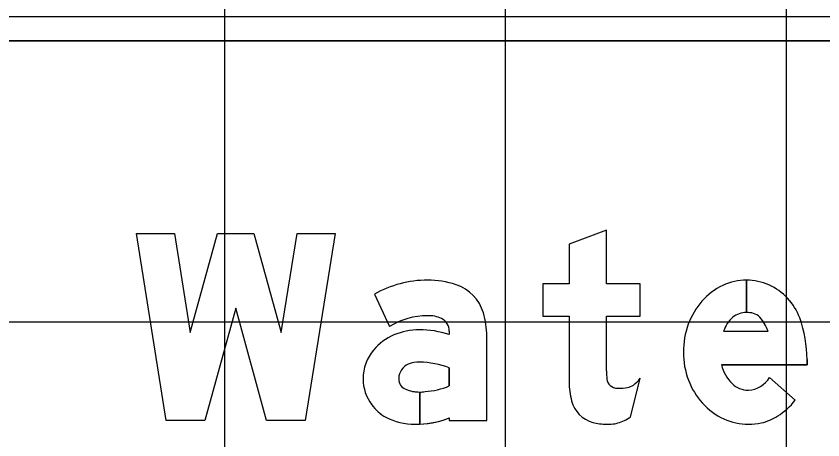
# Model space of a CAD drawing. Extents: x 1797809 to 2198143, y 249608 to 1237864.
# Drawn here: x 2197031.22 to 2197036.96, y 1237271.2 to 1237274.22 of the extents above; entities that cross this region are included whole.
import ezdxf

# ---------------------------------------------------------------- set-up
doc = ezdxf.new("R2010")
doc.units = 0
for name, color, linetype in [('GSBWFILL', 7, 'Continuous'), ('GSCOLORFILL', 7, 'Continuous'), ('GSOUTLINE', 7, 'Continuous'), ('GSSHT', 7, 'Continuous')]:
    doc.layers.add(name, color=color, linetype=linetype)

msp = doc.modelspace()

# ---------------------------------------------------------------- linework, layer by layer
at = {"layer": 'GSBWFILL'}
for p, q in [((2197036.4213, 1237272.342), (2197036.4213, 1237272.112)), ((2197036.4213, 1237272.112), (2197036.4213, 1237272.342)), ((2197036.2586, 1237271.9784), (2197036.5745, 1237271.9784)), ((2197035.595, 1237271.3668), (2197035.6652, 1237271.6429)), ((2197036.5851, 1237271.6481), (2197036.7676, 1237271.4865))]:
    msp.add_line(p, q, dxfattribs=at)
msp.add_lwpolyline([(2197032.7852, 1237272.142), (2197032.5652, 1237271.342), (2197032.2907, 1237271.342), (2197032.0786, 1237272.6754), (2197032.3486, 1237272.6754), (2197032.461, 1237271.9687), (2197032.6553, 1237272.6754), (2197032.9151, 1237272.6754), (2197033.1095, 1237271.9687), (2197033.2219, 1237272.6754), (2197033.4919, 1237272.6754), (2197033.2798, 1237271.342), (2197033.0052, 1237271.342)], close=True, dxfattribs=at)
for points in [[(2197035.4252, 1237271.6954), (2197035.4252, 1237272.0854), (2197035.6652, 1237272.0854), (2197035.6652, 1237272.3154), (2197035.4252, 1237272.3154), (2197035.4252, 1237272.6987), (2197035.1586, 1237272.5976), (2197035.1586, 1237272.3154), (2197034.9719, 1237272.3154), (2197034.9719, 1237272.0854), (2197035.1586, 1237272.0854), (2197035.1586, 1237271.6148)], [(2197033.7721, 1237272.2419), (2197033.8792, 1237272.0108)], [(2197034.3052, 1237271.9783), (2197034.3052, 1237271.9537)], [(2197034.3052, 1237271.3607), (2197034.3052, 1237271.342), (2197034.5719, 1237271.342), (2197034.5719, 1237271.9437)], [(2197036.8519, 1237271.7764), (2197036.8519, 1237271.7384), (2197036.2434, 1237271.7384)], [(2197034.3052, 1237271.7177), (2197034.3052, 1237271.5881)], [(2197034.0953, 1237271.3162), (2197034.0953, 1237271.545)], [(2197034.0953, 1237271.545), (2197034.0953, 1237271.3162)]]:
    msp.add_lwpolyline(points, dxfattribs=at)
for centre, major_axis, ratio, start_param, end_param in [((2197034.1504, 1237271.5778), (0, 0.7643), 0.999998, 0, 0.517719), ((2197034.1504, 1237271.6894), (0, 0.6527), 0.999998, 5.96613, 6.283185), ((2197036.4213, 1237271.9471), (0, 0.3949), 0.999995, 0, 0.44196), ((2197036.4213, 1237271.9471), (0, 0.3949), 0.999995, 5.868518, 6.283016), ((2197034.2603, 1237272.0245), (0, 0.3), 0.999998, 4.997165, 5.96613), ((2197036.4484, 1237271.8898), (0, 0.4583), 0.999995, 0.44196, 0.851746), ((2197036.4113, 1237271.9314), (0, 0.4133), 0.999995, 5.061282, 5.861635), ((2197036.4907, 1237271.8528), (0, 0.5146), 0.999995, 0.851746, 1.222943), ((2197034.1504, 1237271.5778), (0, 0.5109), 0.999998, 0, 0.559495), ((2197034.1599, 1237271.8869), (0, 0.202), 0.999998, 5.822746, 6.330435), ((2197033.9843, 1237271.9437), (0, 0.5876), 0.999998, 4.712389, 4.997165), ((2197036.4213, 1237271.9575), (0, 0.1546), 0.999995, 0, 0.684319), ((2197036.4213, 1237271.9328), (0, 0.1792), 0.999995, 6.008019, 6.282813), ((2197036.4428, 1237272.0091), (0, 0.1), 0.999995, 5.468651, 6.008019), ((2197034.2052, 1237271.9783), (0, 0.1), 0.999998, 4.712389, 5.822746), ((2197036.459, 1237271.9174), (0, 0.2095), 0.999995, 0.703138, 1.275447), ((2197036.3235, 1237271.8966), (0, 0.2639), 0.999995, 5.027692, 5.468651), ((2197035.9852, 1237271.7764), (0, 0.8667), 0.999995, 4.712389, 5.061282), ((2197034.0914, 1237271.5314), (0, 0.4572), 0.999998, 0, 0.404512), ((2197034.0914, 1237271.3155), (0, 0.6732), 0.999998, 5.959871, 6.283185), ((2197036.557, 1237271.8287), (0, 0.5851), 0.999995, 1.222943, 1.570796), ((2197034.0601, 1237271.5994), (0, 0.3823), 0.999998, 0.399285, 0.87593), ((2197034.013, 1237271.6386), (0, 0.3211), 0.999998, 0.87593, 1.570796), ((2197036.5395, 1237271.8287), (0, 0.5676), 0.999995, 1.570796, 1.928626), ((2197034.0901, 1237271.566), (0, 0.1928), 0.999998, 6.259455, 6.691732), ((2197034.0761, 1237271.1034), (0, 0.6556), 0.999998, 5.926185, 6.254823), ((2197034.0586, 1237271.6389), (0, 0.1133), 0.999998, 0.408547, 1.530785), ((2197037.0945, 1237271.6954), (0, 1.6693), 0.999994, 1.570796, 1.606005), ((2197036.4996, 1237271.795), (0, 0.2623), 0.999995, 1.788032, 2.378697), ((2197033.9988, 1237271.6386), (0, 0.3069), 0.999998, 1.570796, 2.21394), ((2197034.066, 1237271.6386), (0, 0.1207), 0.999998, 1.530785, 1.570796), ((2197034.0252, 1237271.6386), (0, 0.08), 0.999998, 1.570796, 2.757027), ((2197035.5018, 1237271.6496), (0, 0.0767), 0.999994, 1.74085, 2.407828), ((2197035.4897, 1237271.7737), (0, 0.2189), 0.999994, 3.756278, 4.071638), ((2197036.4886, 1237271.8097), (0, 0.5133), 0.999995, 1.928626, 2.305123), ((2197036.4223, 1237271.7487), (0, 0.1914), 0.999995, 3.209537, 4.158837), ((2197034.0797, 1237272.1617), (0, 0.6163), 0.999998, 3.228562, 3.516221), ((2197035.676, 1237271.6148), (0, 0.5174), 0.999994, 1.570796, 1.830698), ((2197035.5042, 1237271.6523), (0, 0.0803), 0.999994, 2.407828, 3.141593), ((2197035.5042, 1237271.9931), (0, 0.4211), 0.999994, 3.141593, 3.310762), ((2197035.5583, 1237271.6766), (0, 0.1), 0.999994, 3.310762, 3.756278), ((2197036.4376, 1237271.7313), (0, 0.1735), 0.999995, 2.383204, 3.128268), ((2197034.0953, 1237271.8117), (0, 0.2667), 0.999998, 2.757027, 3.141593), ((2197034.0953, 1237271.8117), (0, 0.2667), 0.999998, 3.141843, 3.28451), ((2197035.3853, 1237271.5375), (0, 0.2167), 0.999994, 1.830698, 2.869526), ((2197036.4562, 1237271.7804), (0, 0.4695), 0.999995, 2.305123, 2.711411), ((2197036.3768, 1237271.7927), (0, 0.4966), 0.999995, 3.710413, 4.047817), ((2197034.0261, 1237271.6591), (0, 0.341), 0.999998, 2.21394, 2.611125), ((2197034.061, 1237271.7742), (0, 0.4588), 0.999998, 2.672443, 3.141593), ((2197034.061, 1237271.9959), (0, 0.6806), 0.999998, 3.192057, 3.508644), ((2197035.4167, 1237271.6291), (0, 0.3172), 0.999994, 3.427755, 3.738844), ((2197036.4353, 1237271.7349), (0, 0.4195), 0.999995, 2.711411, 3.141593), ((2197036.4467, 1237271.6833), (0, 0.3667), 0.999995, 3.35931, 3.710413), ((2197034.061, 1237271.9959), (0, 0.6806), 0.999998, 3.141593, 3.191959), ((2197035.4252, 1237271.6805), (0, 0.3651), 0.999994, 2.869526, 3.141593), ((2197035.4252, 1237271.8412), (0, 0.5258), 0.999994, 3.141593, 3.205734), ((2197035.445, 1237271.5327), (0, 0.2167), 0.999994, 3.205734, 3.427755), ((2197036.4353, 1237271.7349), (0, 0.4195), 0.999995, 3.141593, 3.35931)]:
    msp.add_ellipse(centre, major_axis=major_axis, ratio=ratio, start_param=start_param, end_param=end_param, dxfattribs=at)
at = {"layer": 'GSCOLORFILL'}
for p, q in [((2197046.6981, 1237274.217), (2197026.6981, 1237274.217)), ((2197026.6981, 1237274.0504), (2197046.6981, 1237274.0504)), ((2197036.4213, 1237272.342), (2197036.4213, 1237272.112)), ((2197036.4213, 1237272.112), (2197036.4213, 1237272.342)), ((2197036.2586, 1237271.9784), (2197036.5745, 1237271.9784)), ((2197035.595, 1237271.3668), (2197035.6652, 1237271.6429)), ((2197036.5851, 1237271.6481), (2197036.7676, 1237271.4865))]:
    msp.add_line(p, q, dxfattribs=at)
msp.add_lwpolyline([(2197032.7852, 1237272.142), (2197032.5652, 1237271.342), (2197032.2907, 1237271.342), (2197032.0786, 1237272.6754), (2197032.3486, 1237272.6754), (2197032.461, 1237271.9687), (2197032.6553, 1237272.6754), (2197032.9151, 1237272.6754), (2197033.1095, 1237271.9687), (2197033.2219, 1237272.6754), (2197033.4919, 1237272.6754), (2197033.2798, 1237271.342), (2197033.0052, 1237271.342)], close=True, dxfattribs=at)
for points in [[(2197035.4252, 1237271.6954), (2197035.4252, 1237272.0854), (2197035.6652, 1237272.0854), (2197035.6652, 1237272.3154), (2197035.4252, 1237272.3154), (2197035.4252, 1237272.6987), (2197035.1586, 1237272.5976), (2197035.1586, 1237272.3154), (2197034.9719, 1237272.3154), (2197034.9719, 1237272.0854), (2197035.1586, 1237272.0854), (2197035.1586, 1237271.6148)], [(2197033.7721, 1237272.2419), (2197033.8792, 1237272.0108)], [(2197034.3052, 1237271.9783), (2197034.3052, 1237271.9537)], [(2197034.3052, 1237271.3607), (2197034.3052, 1237271.342), (2197034.5719, 1237271.342), (2197034.5719, 1237271.9437)], [(2197036.8519, 1237271.7764), (2197036.8519, 1237271.7384), (2197036.2434, 1237271.7384)], [(2197034.3052, 1237271.7177), (2197034.3052, 1237271.5881)], [(2197034.0953, 1237271.3162), (2197034.0953, 1237271.545)], [(2197034.0953, 1237271.545), (2197034.0953, 1237271.3162)]]:
    msp.add_lwpolyline(points, dxfattribs=at)
for centre, major_axis, ratio, start_param, end_param in [((2197034.1504, 1237271.5778), (0, 0.7643), 0.999998, 0, 0.517719), ((2197034.1504, 1237271.6894), (0, 0.6527), 0.999998, 5.96613, 6.283185), ((2197036.4213, 1237271.9471), (0, 0.3949), 0.999995, 0, 0.44196), ((2197036.4213, 1237271.9471), (0, 0.3949), 0.999995, 5.868518, 6.283016), ((2197034.2603, 1237272.0245), (0, 0.3), 0.999998, 4.997165, 5.96613), ((2197036.4484, 1237271.8898), (0, 0.4583), 0.999995, 0.44196, 0.851746), ((2197036.4113, 1237271.9314), (0, 0.4133), 0.999995, 5.061282, 5.861635), ((2197036.4907, 1237271.8528), (0, 0.5146), 0.999995, 0.851746, 1.222943), ((2197034.1504, 1237271.5778), (0, 0.5109), 0.999998, 0, 0.559495), ((2197034.1599, 1237271.8869), (0, 0.202), 0.999998, 5.822746, 6.330435), ((2197033.9843, 1237271.9437), (0, 0.5876), 0.999998, 4.712389, 4.997165), ((2197036.4213, 1237271.9575), (0, 0.1546), 0.999995, 0, 0.684319), ((2197036.4213, 1237271.9328), (0, 0.1792), 0.999995, 6.008019, 6.282813), ((2197036.4428, 1237272.0091), (0, 0.1), 0.999995, 5.468651, 6.008019), ((2197034.2052, 1237271.9783), (0, 0.1), 0.999998, 4.712389, 5.822746), ((2197036.459, 1237271.9174), (0, 0.2095), 0.999995, 0.703138, 1.275447), ((2197036.3235, 1237271.8966), (0, 0.2639), 0.999995, 5.027692, 5.468651), ((2197035.9852, 1237271.7764), (0, 0.8667), 0.999995, 4.712389, 5.061282), ((2197034.0914, 1237271.5314), (0, 0.4572), 0.999998, 0, 0.404512), ((2197034.0914, 1237271.3155), (0, 0.6732), 0.999998, 5.959871, 6.283185), ((2197036.557, 1237271.8287), (0, 0.5851), 0.999995, 1.222943, 1.570796), ((2197034.0601, 1237271.5994), (0, 0.3823), 0.999998, 0.399285, 0.87593), ((2197034.013, 1237271.6386), (0, 0.3211), 0.999998, 0.87593, 1.570796), ((2197036.5395, 1237271.8287), (0, 0.5676), 0.999995, 1.570796, 1.928626), ((2197034.0901, 1237271.566), (0, 0.1928), 0.999998, 6.259455, 6.691732), ((2197034.0761, 1237271.1034), (0, 0.6556), 0.999998, 5.926185, 6.254823), ((2197034.0586, 1237271.6389), (0, 0.1133), 0.999998, 0.408547, 1.530785), ((2197037.0945, 1237271.6954), (0, 1.6693), 0.999994, 1.570796, 1.606005), ((2197036.4996, 1237271.795), (0, 0.2623), 0.999995, 1.788032, 2.378697), ((2197033.9988, 1237271.6386), (0, 0.3069), 0.999998, 1.570796, 2.21394), ((2197034.066, 1237271.6386), (0, 0.1207), 0.999998, 1.530785, 1.570796), ((2197034.0252, 1237271.6386), (0, 0.08), 0.999998, 1.570796, 2.757027), ((2197035.5018, 1237271.6496), (0, 0.0767), 0.999994, 1.74085, 2.407828), ((2197035.4897, 1237271.7737), (0, 0.2189), 0.999994, 3.756278, 4.071638), ((2197036.4886, 1237271.8097), (0, 0.5133), 0.999995, 1.928626, 2.305123), ((2197036.4223, 1237271.7487), (0, 0.1914), 0.999995, 3.209537, 4.158837), ((2197034.0797, 1237272.1617), (0, 0.6163), 0.999998, 3.228562, 3.516221), ((2197035.676, 1237271.6148), (0, 0.5174), 0.999994, 1.570796, 1.830698), ((2197035.5042, 1237271.6523), (0, 0.0803), 0.999994, 2.407828, 3.141593), ((2197035.5042, 1237271.9931), (0, 0.4211), 0.999994, 3.141593, 3.310762), ((2197035.5583, 1237271.6766), (0, 0.1), 0.999994, 3.310762, 3.756278), ((2197036.4376, 1237271.7313), (0, 0.1735), 0.999995, 2.383204, 3.128268), ((2197034.0953, 1237271.8117), (0, 0.2667), 0.999998, 2.757027, 3.141593), ((2197034.0953, 1237271.8117), (0, 0.2667), 0.999998, 3.141843, 3.28451), ((2197035.3853, 1237271.5375), (0, 0.2167), 0.999994, 1.830698, 2.869526), ((2197036.4562, 1237271.7804), (0, 0.4695), 0.999995, 2.305123, 2.711411), ((2197036.3768, 1237271.7927), (0, 0.4966), 0.999995, 3.710413, 4.047817), ((2197034.0261, 1237271.6591), (0, 0.341), 0.999998, 2.21394, 2.611125), ((2197034.061, 1237271.7742), (0, 0.4588), 0.999998, 2.672443, 3.141593), ((2197034.061, 1237271.9959), (0, 0.6806), 0.999998, 3.192057, 3.508644), ((2197035.4167, 1237271.6291), (0, 0.3172), 0.999994, 3.427755, 3.738844), ((2197036.4353, 1237271.7349), (0, 0.4195), 0.999995, 2.711411, 3.141593), ((2197036.4467, 1237271.6833), (0, 0.3667), 0.999995, 3.35931, 3.710413), ((2197034.061, 1237271.9959), (0, 0.6806), 0.999998, 3.141593, 3.191959), ((2197035.4252, 1237271.6805), (0, 0.3651), 0.999994, 2.869526, 3.141593), ((2197035.4252, 1237271.8412), (0, 0.5258), 0.999994, 3.141593, 3.205734), ((2197035.445, 1237271.5327), (0, 0.2167), 0.999994, 3.205734, 3.427755), ((2197036.4353, 1237271.7349), (0, 0.4195), 0.999995, 3.141593, 3.35931)]:
    msp.add_ellipse(centre, major_axis=major_axis, ratio=ratio, start_param=start_param, end_param=end_param, dxfattribs=at)
at = {"layer": 'GSOUTLINE'}
for p, q in [((2197036.2586, 1237271.9784), (2197036.5745, 1237271.9784)), ((2197035.595, 1237271.3668), (2197035.6652, 1237271.6429)), ((2197036.7676, 1237271.4865), (2197036.5851, 1237271.6481))]:
    msp.add_line(p, q, dxfattribs=at)
msp.add_lwpolyline([(2197032.7852, 1237272.142), (2197032.5652, 1237271.342), (2197032.2907, 1237271.342), (2197032.0786, 1237272.6754), (2197032.3486, 1237272.6754), (2197032.461, 1237271.9687), (2197032.6553, 1237272.6754), (2197032.9151, 1237272.6754), (2197033.1095, 1237271.9687), (2197033.2219, 1237272.6754), (2197033.4919, 1237272.6754), (2197033.2798, 1237271.342), (2197033.0052, 1237271.342)], close=True, dxfattribs=at)
for points in [[(2197035.4252, 1237271.6954), (2197035.4252, 1237272.0854), (2197035.6652, 1237272.0854), (2197035.6652, 1237272.3154), (2197035.4252, 1237272.3154), (2197035.4252, 1237272.6987), (2197035.1586, 1237272.5976), (2197035.1586, 1237272.3154), (2197034.9719, 1237272.3154), (2197034.9719, 1237272.0854), (2197035.1586, 1237272.0854), (2197035.1586, 1237271.6148)], [(2197033.7721, 1237272.2419), (2197033.8792, 1237272.0108)], [(2197034.3052, 1237271.9783), (2197034.3052, 1237271.9537)], [(2197034.3052, 1237271.3607), (2197034.3052, 1237271.342), (2197034.5719, 1237271.342), (2197034.5719, 1237271.9437)], [(2197036.2434, 1237271.7384), (2197036.8519, 1237271.7384), (2197036.8519, 1237271.7764)], [(2197034.3052, 1237271.5881), (2197034.3052, 1237271.7177)]]:
    msp.add_lwpolyline(points, dxfattribs=at)
for centre, major_axis, ratio, start_param, end_param in [((2197034.1504, 1237271.5778), (0, 0.7643), 0.999998, 6.283185, 6.800904), ((2197034.1504, 1237271.6894), (0, 0.6527), 0.999998, 5.96613, 6.283185), ((2197036.4213, 1237271.9471), (0, 0.3949), 0.999995, 0, 0.44196), ((2197036.4213, 1237271.9471), (0, 0.3949), 0.999995, 5.868518, 6.283185), ((2197034.2603, 1237272.0245), (0, 0.3), 0.999998, 4.997165, 5.96613), ((2197036.4484, 1237271.8898), (0, 0.4583), 0.999995, 0.44196, 0.851746), ((2197036.4113, 1237271.9314), (0, 0.4133), 0.999995, 5.061282, 5.861635), ((2197036.4907, 1237271.8528), (0, 0.5146), 0.999995, 0.851746, 1.222943), ((2197034.1504, 1237271.5778), (0, 0.5109), 0.999998, 0, 0.559495), ((2197034.1599, 1237271.8869), (0, 0.202), 0.999998, 5.822746, 6.330435), ((2197033.9843, 1237271.9437), (0, 0.5876), 0.999998, 4.712389, 4.997165), ((2197036.4213, 1237271.9575), (0, 0.1546), 0.999995, 0, 0.684319), ((2197036.4213, 1237271.9328), (0, 0.1792), 0.999995, 6.008019, 6.283185), ((2197036.4428, 1237272.0091), (0, 0.1), 0.999995, 5.468651, 6.008019), ((2197034.2052, 1237271.9783), (0, 0.1), 0.999998, 4.712389, 5.822746), ((2197036.459, 1237271.9174), (0, 0.2095), 0.999995, 0.703138, 1.275447), ((2197036.3235, 1237271.8966), (0, 0.2639), 0.999995, 5.027692, 5.468651), ((2197035.9852, 1237271.7764), (0, 0.8667), 0.999995, 4.712389, 5.061282), ((2197034.0914, 1237271.5314), (0, 0.4572), 0.999998, 0, 0.404512), ((2197034.0914, 1237271.3155), (0, 0.6732), 0.999998, 5.959871, 6.283185), ((2197036.557, 1237271.8287), (0, 0.5851), 0.999995, 1.222943, 1.570796), ((2197034.0601, 1237271.5994), (0, 0.3823), 0.999998, 0.399285, 0.87593), ((2197034.013, 1237271.6386), (0, 0.3211), 0.999998, 0.87593, 1.570796), ((2197036.5395, 1237271.8287), (0, 0.5676), 0.999995, 1.570796, 1.928626), ((2197034.0901, 1237271.566), (0, 0.1928), 0.999998, 6.25958, 6.691732), ((2197034.0761, 1237271.1034), (0, 0.6556), 0.999998, 5.926185, 6.254787), ((2197034.0945, 1237271.7488), (0, 0.01), 0.999998, 6.254787, 6.25958), ((2197034.0586, 1237271.6389), (0, 0.1133), 0.999998, 0.408547, 1.530785), ((2197037.0945, 1237271.6954), (0, 1.6693), 0.999994, 1.570796, 1.606005), ((2197036.4996, 1237271.795), (0, 0.2623), 0.999995, 1.788032, 2.378697), ((2197033.9988, 1237271.6386), (0, 0.3069), 0.999998, 1.570796, 2.21394), ((2197034.066, 1237271.6386), (0, 0.1207), 0.999998, 1.530785, 1.570796), ((2197034.0252, 1237271.6386), (0, 0.08), 0.999998, 1.570796, 2.757027), ((2197035.5018, 1237271.6496), (0, 0.0767), 0.999994, 1.74085, 2.407828), ((2197035.4897, 1237271.7737), (0, 0.2189), 0.999994, 3.756278, 4.071638), ((2197036.4886, 1237271.8097), (0, 0.5133), 0.999995, 1.928626, 2.305123), ((2197036.4223, 1237271.7487), (0, 0.1914), 0.999995, 3.209537, 4.158837), ((2197034.0797, 1237272.1617), (0, 0.6163), 0.999998, 3.228562, 3.516221), ((2197035.676, 1237271.6148), (0, 0.5174), 0.999994, 1.570796, 1.830698), ((2197035.5042, 1237271.6523), (0, 0.0803), 0.999994, 2.407828, 3.141593), ((2197035.5042, 1237271.9931), (0, 0.4211), 0.999994, 3.141593, 3.310762), ((2197035.5583, 1237271.6766), (0, 0.1), 0.999994, 3.310762, 3.756278), ((2197036.4376, 1237271.7313), (0, 0.1735), 0.999995, 2.383204, 3.128268), ((2197034.0953, 1237271.8117), (0, 0.2667), 0.999998, 2.757027, 3.28451), ((2197035.3853, 1237271.5375), (0, 0.2167), 0.999994, 1.830698, 2.869526), ((2197036.4562, 1237271.7804), (0, 0.4695), 0.999995, 2.305123, 2.711411), ((2197036.3768, 1237271.7927), (0, 0.4966), 0.999995, 3.710413, 4.047817), ((2197034.0261, 1237271.6591), (0, 0.341), 0.999998, 2.21394, 2.611125), ((2197034.061, 1237271.7742), (0, 0.4588), 0.999998, 2.672443, 3.141593), ((2197034.061, 1237271.9959), (0, 0.6806), 0.999998, 3.141593, 3.508644), ((2197035.4167, 1237271.6291), (0, 0.3172), 0.999994, 3.427755, 3.738844), ((2197036.4353, 1237271.7349), (0, 0.4195), 0.999995, 2.711411, 3.141593), ((2197036.4467, 1237271.6833), (0, 0.3667), 0.999995, 3.35931, 3.710413), ((2197035.4252, 1237271.6805), (0, 0.3651), 0.999994, 2.869526, 3.141593), ((2197035.4252, 1237271.8412), (0, 0.5258), 0.999994, 3.141593, 3.205734), ((2197035.445, 1237271.5327), (0, 0.2167), 0.999994, 3.205734, 3.427755), ((2197036.4353, 1237271.7349), (0, 0.4195), 0.999995, 3.141593, 3.35931)]:
    msp.add_ellipse(centre, major_axis=major_axis, ratio=ratio, start_param=start_param, end_param=end_param, dxfattribs=at)
at = {"layer": 'GSSHT'}
for p, q in [((2197032.7065, 1237248.0462), (2197032.7065, 1237318.0462)), ((2197034.7065, 1237248.0462), (2197034.7065, 1237318.0462)), ((2197036.7065, 1237248.0462), (2197036.7065, 1237318.0462)), ((2196954.7065, 1237274.0462), (2197214.7065, 1237274.0462)), ((2196954.7065, 1237272.0462), (2197214.7065, 1237272.0462))]:
    msp.add_line(p, q, dxfattribs=at)

doc.saveas('drawing.dxf')
